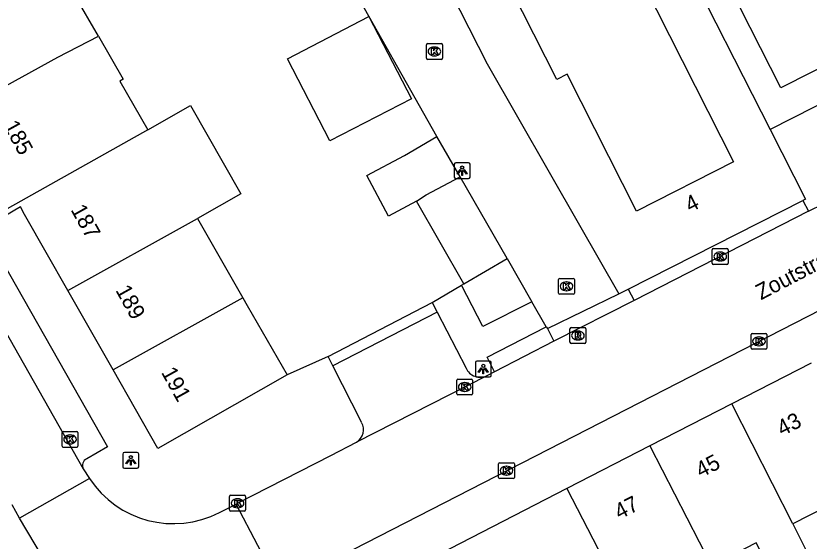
# Model space of a CAD drawing. Extents: x 159888 to 160757, y 384031 to 384746.
# Drawn here: x 160516.6 to 160566.6, y 384284.5 to 384317.7 of the extents above; entities that cross this region are included whole.
import ezdxf

# ---------------------------------------------------------------- set-up
doc = ezdxf.new("R2010")
doc.units = 0
for name, color, linetype in [('IMGEO_Kolk', 7, 'Continuous'), ('IMGEO_Lichtpunt', 7, 'Continuous'), ('IMGEO_Openbare_ruimte_label', 7, 'Continuous'), ('IMGEO_Pand', 7, 'Continuous'), ('IMGEO_Pand_nummerreeks', 7, 'Continuous'), ('IMGEO_Pand_vergunning_verleend', 7, 'Continuous'), ('IMGEO_Rijbaan_lokaal_open', 7, 'Continuous'), ('IMGEO_Rioolput', 7, 'Continuous'), ('IMGEO_Voetpad_open', 7, 'Continuous')]:
    doc.layers.add(name, color=color, linetype=linetype)

msp = doc.modelspace()

# ---------------------------------------------------------------- linework, layer by layer
at = {"layer": 'IMGEO_Kolk'}
for p, q in [((160542.439, 384314.986), (160542.439, 384315.838)), ((160542.514, 384315.912), (160543.366, 384315.912)), ((160543.44, 384315.838), (160543.44, 384314.986)), ((160542.927, 384315.692), (160542.952, 384315.692)), ((160543.366, 384314.912), (160542.514, 384314.912)), ((160542.95, 384315.132), (160542.925, 384315.132)), ((160560.457, 384302.058), (160560.457, 384302.91)), ((160560.532, 384302.984), (160561.384, 384302.984)), ((160560.945, 384302.764), (160560.97, 384302.764)), ((160561.458, 384302.91), (160561.458, 384302.058)), ((160560.968, 384302.204), (160560.943, 384302.204)), ((160561.384, 384301.984), (160560.532, 384301.984)), ((160550.767, 384300.18), (160550.767, 384301.032)), ((160550.842, 384301.106), (160551.694, 384301.106)), ((160551.255, 384300.886), (160551.28, 384300.886)), ((160551.768, 384301.032), (160551.768, 384300.18)), ((160551.278, 384300.326), (160551.253, 384300.326)), ((160551.694, 384300.106), (160550.842, 384300.106)), ((160562.901, 384296.709), (160562.901, 384297.561)), ((160562.976, 384297.635), (160563.828, 384297.635)), ((160563.389, 384297.415), (160563.414, 384297.415)), ((160563.902, 384297.561), (160563.902, 384296.709)), ((160563.412, 384296.855), (160563.387, 384296.855)), ((160563.828, 384296.635), (160562.976, 384296.635)), ((160544.424, 384294.757), (160545.276, 384294.757)), ((160544.349, 384293.831), (160544.349, 384294.683)), ((160544.837, 384294.537), (160544.862, 384294.537)), ((160545.35, 384294.683), (160545.35, 384293.831)), ((160545.276, 384293.757), (160544.424, 384293.757)), ((160544.86, 384293.977), (160544.835, 384293.977)), ((160519.466, 384290.526), (160519.466, 384291.378)), ((160519.541, 384291.452), (160520.393, 384291.452)), ((160519.954, 384291.232), (160519.979, 384291.232)), ((160520.467, 384291.378), (160520.467, 384290.526)), ((160520.393, 384290.452), (160519.541, 384290.452)), ((160519.977, 384290.672), (160519.952, 384290.672)), ((160546.984, 384288.558), (160546.984, 384289.41)), ((160547.059, 384289.484), (160547.911, 384289.484)), ((160547.472, 384289.264), (160547.497, 384289.264)), ((160547.985, 384289.41), (160547.985, 384288.558)), ((160547.495, 384288.704), (160547.47, 384288.704)), ((160547.911, 384288.484), (160547.059, 384288.484)), ((160530.028, 384286.502), (160530.028, 384287.354)), ((160530.103, 384287.428), (160530.955, 384287.428)), ((160530.516, 384287.208), (160530.541, 384287.208)), ((160531.029, 384287.354), (160531.029, 384286.502)), ((160530.955, 384286.428), (160530.103, 384286.428)), ((160530.539, 384286.648), (160530.514, 384286.648))]:
    msp.add_line(p, q, dxfattribs=at)
for points in [[(160542.439, 384314.986), (160542.439, 384315.838)], [(160542.514, 384315.912), (160543.366, 384315.912)], [(160543.44, 384315.838), (160543.44, 384314.986)], [(160542.76, 384315.612), (160542.883, 384315.612), (160542.883, 384315.461), (160543.013, 384315.612), (160543.177, 384315.612), (160543.031, 384315.461), (160543.184, 384315.212), (160543.032, 384315.212), (160542.947, 384315.376), (160542.883, 384315.309), (160542.883, 384315.212), (160542.76, 384315.212), (160542.76, 384315.612)], [(160543.366, 384314.912), (160542.514, 384314.912)], [(160560.457, 384302.058), (160560.457, 384302.91)], [(160560.532, 384302.984), (160561.384, 384302.984)], [(160561.458, 384302.91), (160561.458, 384302.058)], [(160560.778, 384302.684), (160560.901, 384302.684), (160560.901, 384302.533), (160561.031, 384302.684), (160561.195, 384302.684), (160561.049, 384302.533), (160561.202, 384302.284), (160561.05, 384302.284), (160560.965, 384302.448), (160560.901, 384302.381), (160560.901, 384302.284), (160560.778, 384302.284), (160560.778, 384302.684)], [(160561.384, 384301.984), (160560.532, 384301.984)], [(160550.767, 384300.18), (160550.767, 384301.032)], [(160550.842, 384301.106), (160551.694, 384301.106)], [(160551.088, 384300.806), (160551.211, 384300.806), (160551.211, 384300.655), (160551.341, 384300.806), (160551.505, 384300.806), (160551.359, 384300.655), (160551.512, 384300.406), (160551.36, 384300.406), (160551.275, 384300.57), (160551.211, 384300.503), (160551.211, 384300.406), (160551.088, 384300.406), (160551.088, 384300.806)], [(160551.768, 384301.032), (160551.768, 384300.18)], [(160551.694, 384300.106), (160550.842, 384300.106)], [(160562.901, 384296.709), (160562.901, 384297.561)], [(160562.976, 384297.635), (160563.828, 384297.635)], [(160563.222, 384297.335), (160563.345, 384297.335), (160563.345, 384297.184), (160563.475, 384297.335), (160563.639, 384297.335), (160563.493, 384297.184), (160563.646, 384296.935), (160563.494, 384296.935), (160563.409, 384297.099), (160563.345, 384297.032), (160563.345, 384296.935), (160563.222, 384296.935), (160563.222, 384297.335)], [(160563.902, 384297.561), (160563.902, 384296.709)], [(160563.828, 384296.635), (160562.976, 384296.635)], [(160544.424, 384294.757), (160545.276, 384294.757)], [(160544.349, 384293.831), (160544.349, 384294.683)], [(160544.67, 384294.457), (160544.793, 384294.457), (160544.793, 384294.306), (160544.923, 384294.457), (160545.087, 384294.457), (160544.941, 384294.306), (160545.094, 384294.057), (160544.942, 384294.057), (160544.857, 384294.221), (160544.793, 384294.154), (160544.793, 384294.057), (160544.67, 384294.057), (160544.67, 384294.457)], [(160545.35, 384294.683), (160545.35, 384293.831)], [(160545.276, 384293.757), (160544.424, 384293.757)], [(160519.466, 384290.526), (160519.466, 384291.378)], [(160519.541, 384291.452), (160520.393, 384291.452)], [(160520.467, 384291.378), (160520.467, 384290.526)], [(160519.787, 384291.152), (160519.91, 384291.152), (160519.91, 384291.001), (160520.04, 384291.152), (160520.204, 384291.152), (160520.058, 384291.001), (160520.211, 384290.752), (160520.059, 384290.752), (160519.974, 384290.916), (160519.91, 384290.849), (160519.91, 384290.752), (160519.787, 384290.752), (160519.787, 384291.152)], [(160520.393, 384290.452), (160519.541, 384290.452)], [(160546.984, 384288.558), (160546.984, 384289.41)], [(160547.059, 384289.484), (160547.911, 384289.484)], [(160547.985, 384289.41), (160547.985, 384288.558)], [(160547.305, 384289.184), (160547.428, 384289.184), (160547.428, 384289.033), (160547.558, 384289.184), (160547.722, 384289.184), (160547.576, 384289.033), (160547.729, 384288.784), (160547.577, 384288.784), (160547.492, 384288.948), (160547.428, 384288.881), (160547.428, 384288.784), (160547.305, 384288.784), (160547.305, 384289.184)], [(160547.911, 384288.484), (160547.059, 384288.484)], [(160530.028, 384286.502), (160530.028, 384287.354)], [(160530.103, 384287.428), (160530.955, 384287.428)], [(160531.029, 384287.354), (160531.029, 384286.502)], [(160530.349, 384287.128), (160530.472, 384287.128), (160530.472, 384286.977), (160530.602, 384287.128), (160530.766, 384287.128), (160530.62, 384286.977), (160530.773, 384286.728), (160530.621, 384286.728), (160530.536, 384286.892), (160530.472, 384286.825), (160530.472, 384286.728), (160530.349, 384286.728), (160530.349, 384287.128)], [(160530.955, 384286.428), (160530.103, 384286.428)]]:
    msp.add_lwpolyline(points, dxfattribs=at)
for centre, start, end in [((160542.516, 384315.836), 91.552, 178.448), ((160542.516, 384315.836), 91.552, 178.448), ((160543.364, 384315.836), 1.552, 88.448), ((160543.364, 384315.836), 1.552, 88.448), ((160542.516, 384314.988), 181.552, 268.448), ((160542.516, 384314.988), 181.552, 268.448), ((160543.364, 384314.988), 271.552, 358.448), ((160543.364, 384314.988), 271.552, 358.448), ((160560.534, 384302.908), 91.552, 178.448), ((160560.534, 384302.908), 91.552, 178.448), ((160561.382, 384302.908), 1.552, 88.448), ((160561.382, 384302.908), 1.552, 88.448), ((160560.534, 384302.06), 181.552, 268.448), ((160560.534, 384302.06), 181.552, 268.448), ((160561.382, 384302.06), 271.552, 358.448), ((160561.382, 384302.06), 271.552, 358.448), ((160550.844, 384301.03), 91.552, 178.448), ((160550.844, 384301.03), 91.552, 178.448), ((160551.692, 384301.03), 1.552, 88.448), ((160551.692, 384301.03), 1.552, 88.448), ((160550.844, 384300.182), 181.552, 268.448), ((160550.844, 384300.182), 181.552, 268.448), ((160551.692, 384300.182), 271.552, 358.448), ((160551.692, 384300.182), 271.552, 358.448), ((160562.978, 384297.559), 91.552, 178.448), ((160562.978, 384297.559), 91.552, 178.448), ((160563.826, 384297.559), 1.552, 88.448), ((160563.826, 384297.559), 1.552, 88.448), ((160562.978, 384296.711), 181.552, 268.448), ((160562.978, 384296.711), 181.552, 268.448), ((160563.826, 384296.711), 271.552, 358.448), ((160563.826, 384296.711), 271.552, 358.448), ((160544.426, 384294.681), 91.552, 178.448), ((160544.426, 384294.681), 91.552, 178.448), ((160545.274, 384294.681), 1.552, 88.448), ((160545.274, 384294.681), 1.552, 88.448), ((160544.426, 384293.833), 181.552, 268.448), ((160544.426, 384293.833), 181.552, 268.448), ((160545.274, 384293.833), 271.552, 358.448), ((160545.274, 384293.833), 271.552, 358.448), ((160519.543, 384291.376), 91.552, 178.448), ((160519.543, 384291.376), 91.552, 178.448), ((160520.391, 384291.376), 1.552, 88.448), ((160520.391, 384291.376), 1.552, 88.448), ((160519.543, 384290.528), 181.552, 268.448), ((160519.543, 384290.528), 181.552, 268.448), ((160520.391, 384290.528), 271.552, 358.448), ((160520.391, 384290.528), 271.552, 358.448), ((160547.061, 384289.408), 91.552, 178.448), ((160547.061, 384289.408), 91.552, 178.448), ((160547.909, 384289.408), 1.552, 88.448), ((160547.909, 384289.408), 1.552, 88.448), ((160547.061, 384288.56), 181.552, 268.448), ((160547.061, 384288.56), 181.552, 268.448), ((160547.909, 384288.56), 271.552, 358.448), ((160547.909, 384288.56), 271.552, 358.448), ((160530.105, 384287.352), 91.552, 178.448), ((160530.105, 384287.352), 91.552, 178.448), ((160530.953, 384287.352), 1.552, 88.448), ((160530.953, 384287.352), 1.552, 88.448), ((160530.105, 384286.504), 181.552, 268.448), ((160530.105, 384286.504), 181.552, 268.448), ((160530.953, 384286.504), 271.552, 358.448), ((160530.953, 384286.504), 271.552, 358.448)]:
    msp.add_arc(centre, 0.0765, start, end, dxfattribs=at)
for centre, major_axis, ratio, start_param, end_param in [((160542.926, 384315.412), (-0.387, 0.002), 0.722429, 4.712389, 7.853982), ((160542.951, 384315.412), (-0.39, 0.002), 0.717154, 1.570796, 4.712389), ((160560.944, 384302.484), (-0.387, 0.002), 0.722429, 4.712389, 7.853982), ((160560.969, 384302.484), (-0.39, 0.002), 0.717154, 1.570796, 4.712389), ((160551.254, 384300.606), (-0.387, 0.002), 0.722429, 4.712389, 7.853982), ((160551.279, 384300.606), (-0.39, 0.002), 0.717154, 1.570796, 4.712389), ((160563.388, 384297.135), (-0.387, 0.002), 0.722429, 4.712389, 7.853982), ((160563.413, 384297.135), (-0.39, 0.002), 0.717154, 1.570796, 4.712389), ((160544.836, 384294.257), (-0.387, 0.002), 0.722429, 4.712389, 7.853982), ((160544.861, 384294.257), (-0.39, 0.002), 0.717154, 1.570796, 4.712389), ((160519.953, 384290.952), (-0.387, 0.002), 0.722429, 4.712389, 7.853982), ((160519.978, 384290.952), (-0.39, 0.002), 0.717154, 1.570796, 4.712389), ((160547.471, 384288.984), (-0.387, 0.002), 0.722429, 4.712389, 7.853982), ((160547.496, 384288.984), (-0.39, 0.002), 0.717154, 1.570796, 4.712389), ((160530.515, 384286.928), (-0.387, 0.002), 0.722429, 4.712389, 7.853982), ((160530.54, 384286.928), (-0.39, 0.002), 0.717154, 1.570796, 4.712389)]:
    msp.add_ellipse(centre, major_axis=major_axis, ratio=ratio, start_param=start_param, end_param=end_param, dxfattribs=at)
at = {"layer": 'IMGEO_Lichtpunt'}
for p, q in [((160544.191, 384308.297), (160544.191, 384307.49)), ((160544.191, 384308.297), (160544.191, 384307.49)), ((160545.093, 384308.392), (160544.285, 384308.392)), ((160545.093, 384308.392), (160544.285, 384308.392)), ((160545.187, 384307.49), (160545.187, 384308.297)), ((160545.187, 384307.49), (160545.187, 384308.297)), ((160544.285, 384307.396), (160545.093, 384307.396)), ((160544.285, 384307.396), (160545.093, 384307.396)), ((160545.52, 384295.792), (160545.52, 384294.985)), ((160545.52, 384295.792), (160545.52, 384294.985)), ((160546.422, 384295.887), (160545.614, 384295.887)), ((160546.422, 384295.887), (160545.614, 384295.887)), ((160546.516, 384294.985), (160546.516, 384295.792)), ((160546.516, 384294.985), (160546.516, 384295.792)), ((160545.614, 384294.891), (160546.422, 384294.891)), ((160545.614, 384294.891), (160546.422, 384294.891)), ((160523.299, 384290.032), (160523.299, 384289.225)), ((160523.299, 384290.032), (160523.299, 384289.225)), ((160524.201, 384290.127), (160523.393, 384290.127)), ((160524.201, 384290.127), (160523.393, 384290.127)), ((160524.295, 384289.225), (160524.295, 384290.032)), ((160524.295, 384289.225), (160524.295, 384290.032)), ((160523.393, 384289.131), (160524.201, 384289.131)), ((160523.393, 384289.131), (160524.201, 384289.131))]:
    msp.add_line(p, q, dxfattribs=at)
for points in [[(160544.565, 384307.961), (160544.604, 384307.933), (160544.416, 384307.671), (160544.378, 384307.698), (160544.565, 384307.961)], [(160544.667, 384307.913), (160544.714, 384307.913), (160544.714, 384307.591), (160544.667, 384307.591), (160544.667, 384307.913)], [(160544.777, 384307.933), (160544.815, 384307.96), (160545.002, 384307.698), (160544.963, 384307.67), (160544.777, 384307.933)], [(160545.894, 384295.456), (160545.933, 384295.428), (160545.745, 384295.166), (160545.707, 384295.193), (160545.894, 384295.456)], [(160545.996, 384295.408), (160546.043, 384295.408), (160546.043, 384295.086), (160545.996, 384295.086), (160545.996, 384295.408)], [(160546.106, 384295.428), (160546.144, 384295.455), (160546.331, 384295.193), (160546.292, 384295.165), (160546.106, 384295.428)], [(160523.673, 384289.696), (160523.712, 384289.668), (160523.524, 384289.406), (160523.486, 384289.433), (160523.673, 384289.696)], [(160523.885, 384289.668), (160523.923, 384289.695), (160524.11, 384289.433), (160524.071, 384289.405), (160523.885, 384289.668)], [(160523.775, 384289.648), (160523.822, 384289.648), (160523.822, 384289.326), (160523.775, 384289.326), (160523.775, 384289.648)]]:
    msp.add_lwpolyline(points, dxfattribs=at)
for centre in [(160544.69, 384308.095), (160546.019, 384295.59), (160523.798, 384289.83)]:
    msp.add_circle(centre, 0.0994, dxfattribs=at)
for centre, start, end in [((160544.285, 384308.297), 90, 180), ((160544.285, 384308.297), 90, 180), ((160545.093, 384308.297), 0, 90), ((160545.093, 384308.297), 0, 90), ((160544.285, 384307.49), 180, 270), ((160544.285, 384307.49), 180, 270), ((160545.093, 384307.49), 270, 0), ((160545.093, 384307.49), 270, 360), ((160545.614, 384295.792), 90, 180), ((160545.614, 384295.792), 90, 180), ((160546.422, 384295.792), 0, 90), ((160546.422, 384295.792), 0, 90), ((160545.614, 384294.985), 180, 270), ((160545.614, 384294.985), 180, 270), ((160546.422, 384294.985), 270, 0), ((160546.422, 384294.985), 270, 360), ((160523.393, 384290.032), 90, 180), ((160523.393, 384290.032), 90, 180), ((160524.201, 384290.032), 0, 90), ((160524.201, 384290.032), 0, 90), ((160523.393, 384289.225), 180, 270), ((160523.393, 384289.225), 180, 270), ((160524.201, 384289.225), 270, 0), ((160524.201, 384289.225), 270, 360)]:
    msp.add_arc(centre, 0.0946, start, end, dxfattribs=at)
at = {"layer": 'IMGEO_Pand'}
for points in [[(160548.767, 384340.417), (160548.143, 384341.701), (160568.09, 384352.422), (160574.55, 384342.177), (160585.604, 384324.648), (160588.311, 384320.443), (160583.665, 384318.082), (160582.016, 384321.325), (160580.788, 384320.701), (160581.061, 384320.164), (160579.931, 384319.59), (160579.619, 384320.206), (160574.426, 384317.567), (160575.166, 384316.112), (160564.1, 384310.488)], [(160548.767, 384340.417), (160548.858, 384340.463), (160553.091, 384332.138), (160555.55, 384327.303), (160558.407, 384321.685), (160564.1, 384310.488)], [(160535.033, 384333.437), (160543.096, 384320.156), (160543.393, 384320.307), (160546.274, 384314.638), (160552.084, 384304.47), (160554.565, 384300.129)], [(160521.765, 384316.368), (160520.274, 384318.967), (160520.068, 384318.849), (160518.233, 384322.047), (160516.17, 384320.857), (160515.915, 384321.301), (160513.524, 384319.928), (160509.76, 384317.924)], [(160538.814, 384317.617), (160541.492, 384312.435), (160536.346, 384309.775), (160533.668, 384314.957), (160538.814, 384317.617)], [(160512.421, 384311.338), (160519.191, 384315.055), (160521.765, 384316.368)], [(160521.765, 384316.368), (160523.319, 384313.661), (160523.113, 384313.543), (160524.87, 384310.48)], [(160524.87, 384310.48), (160527.566, 384312.015), (160530.739, 384306.445), (160528.008, 384304.89)], [(160524.87, 384310.48), (160515.66, 384305.306)], [(160564.1, 384310.488), (160566.326, 384306.106), (160566.162, 384306.023)], [(160541.82, 384305.981), (160540.039, 384305.037), (160538.682, 384307.598), (160541.063, 384308.86), (160543.1, 384310.052)], [(160544.563, 384307.504), (160543.1, 384310.052)], [(160541.82, 384305.981), (160542.425, 384306.371), (160544.563, 384307.504)], [(160547.519, 384302.353), (160544.563, 384307.504)], [(160544.79, 384300.753), (160541.82, 384305.981)], [(160555.152, 384300.427), (160566.162, 384306.023)], [(160519.831, 384300.342), (160517.105, 384305.128), (160516.833, 384305.606), (160515.819, 384305.009), (160515.66, 384305.306)], [(160519.831, 384300.342), (160528.008, 384304.89)], [(160528.008, 384304.89), (160530.86, 384299.884)], [(160544.79, 384300.753), (160547.519, 384302.353)], [(160522.681, 384295.336), (160519.831, 384300.342)], [(160554.565, 384300.129), (160555.152, 384300.427)], [(160530.86, 384299.884), (160522.681, 384295.336)], [(160530.86, 384299.884), (160531.135, 384299.401), (160533.646, 384295.03)], [(160566.688, 384295.761), (160561.699, 384293.201)], [(160533.646, 384295.03), (160525.5, 384290.386), (160522.681, 384295.336)], [(160561.699, 384293.201), (160556.531, 384290.55)], [(160565.536, 384285.62), (160561.699, 384293.201)], [(160556.531, 384290.55), (160551.279, 384287.856)], [(160556.531, 384290.55), (160560.401, 384282.978)], [(160570.633, 384288.242), (160565.536, 384285.62)], [(160551.279, 384287.856), (160553.584, 384283.42), (160555.203, 384280.304)], [(160565.536, 384285.62), (160566.384, 384283.945), (160564.075, 384282.776), (160563.235, 384284.436), (160560.401, 384282.978)]]:
    msp.add_lwpolyline(points, dxfattribs=at)
at = {"layer": 'IMGEO_Pand_vergunning_verleend'}
msp.add_lwpolyline([(160541.273, 384332.177), (160556.824, 384340.057), (160552.227, 384349.128), (160561.67, 384353.913), (160569.365, 384338.725), (160570.851, 384339.478), (160580.24, 384320.948), (160564.785, 384313.117), (160561.568, 384319.466), (160570.497, 384323.991), (160564.463, 384335.899), (160551.281, 384329.219), (160561.805, 384308.451), (160555.684, 384305.35), (160551.316, 384313.97), (160550.665, 384313.64), (160541.273, 384332.177)], dxfattribs=at)
at = {"layer": 'IMGEO_Rijbaan_lokaal_open'}
for points in [[(160543.1, 384310.052), (160531.789, 384330.089)], [(160566.53, 384305.339), (160567.462, 384305.807)], [(160533.164, 384281.656), (160533.808, 384281.997), (160534.575, 384282.359), (160579.578, 384305.42)], [(160566.53, 384305.339), (160555.538, 384299.708)], [(160512.39, 384303.911), (160520.799, 384289.095)], [(160547.519, 384302.353), (160549.071, 384299.635)], [(160550.066, 384297.935), (160554.565, 384300.129)], [(160555.538, 384299.708), (160550.478, 384297.137)], [(160549.994, 384298.058), (160549.071, 384299.635)], [(160549.994, 384298.058), (160550.066, 384297.935)], [(160550.478, 384297.137), (160546.731, 384295.217)], [(160546.731, 384295.217), (160546.235, 384294.964)], [(160546.235, 384294.964), (160538.022, 384290.775)], [(160530.447, 384286.864), (160530.529, 384286.928), (160536.409, 384289.932), (160538.022, 384290.775)], [(160520.799, 384289.095), (160521.189, 384288.49)], [(160521.189, 384288.49), (160516.788, 384285.989)], [(160516.788, 384285.989), (160516.314, 384286.833)], [(160529.391, 384286.344), (160530.447, 384286.864)], [(160533.164, 384281.656), (160530.447, 384286.864)], [(160519.864, 384280.79), (160516.788, 384285.989)]]:
    msp.add_lwpolyline(points, dxfattribs=at)
msp.add_arc((160526.486, 384291.989), 6.348, 213.4432, 297.232, dxfattribs=at)
at = {"layer": 'IMGEO_Rioolput'}
for p, q in [((160551.486, 384297.076), (160551.486, 384297.928)), ((160551.561, 384298.002), (160552.413, 384298.002)), ((160551.974, 384297.782), (160551.999, 384297.782)), ((160552.487, 384297.928), (160552.487, 384297.076)), ((160551.997, 384297.222), (160551.972, 384297.222)), ((160552.413, 384297.002), (160551.561, 384297.002))]:
    msp.add_line(p, q, dxfattribs=at)
for points in [[(160551.486, 384297.076), (160551.486, 384297.928)], [(160551.561, 384298.002), (160552.413, 384298.002)], [(160552.075, 384297.7), (160551.823, 384297.702), (160551.823, 384297.302)], [(160552.487, 384297.928), (160552.487, 384297.076)], [(160551.823, 384297.302), (160551.947, 384297.302), (160551.947, 384297.464), (160551.958, 384297.464)], [(160552.001, 384297.621), (160551.947, 384297.621), (160551.947, 384297.54)], [(160551.947, 384297.54), (160551.999, 384297.54)], [(160552.005, 384297.435), (160552.076, 384297.302), (160552.216, 384297.302), (160552.151, 384297.428)], [(160552.413, 384297.002), (160551.561, 384297.002)]]:
    msp.add_lwpolyline(points, dxfattribs=at)
for centre, radius, start, end in [((160551.563, 384297.926), 0.0765, 91.552, 178.448), ((160551.563, 384297.926), 0.0765, 91.552, 178.448), ((160552.074, 384297.59), 0.109, 350.3612, 89.416), ((160552.411, 384297.926), 0.0765, 1.552, 88.448), ((160552.411, 384297.926), 0.0765, 1.552, 88.448), ((160551.957, 384297.411), 0.0533, 26.0293, 88.6989), ((160551.983, 384297.729), 0.19, 274.7715, 282.9687), ((160552.007, 384297.525), 0.0964, 77.0061, 93.1865), ((160552.021, 384297.582), 0.0378, 276.6634, 79.6772), ((160552.072, 384297.59), 0.112, 277.5842, 350.9817), ((160552.056, 384297.375), 0.108, 29.5134, 73.7905), ((160551.563, 384297.078), 0.0765, 181.552, 268.448), ((160551.563, 384297.078), 0.0765, 181.552, 268.448), ((160552.411, 384297.078), 0.0765, 271.552, 358.448), ((160552.411, 384297.078), 0.0765, 271.552, 358.448)]:
    msp.add_arc(centre, radius, start, end, dxfattribs=at)
for centre, major_axis, ratio, start_param, end_param in [((160551.973, 384297.502), (-0.387, 0.002), 0.722429, 4.712389, 7.853982), ((160551.998, 384297.502), (-0.39, 0.002), 0.717154, 1.570796, 4.712389)]:
    msp.add_ellipse(centre, major_axis=major_axis, ratio=ratio, start_param=start_param, end_param=end_param, dxfattribs=at)
at = {"layer": 'IMGEO_Voetpad_open'}
for points in [[(160566.162, 384306.023), (160566.53, 384305.339)], [(160514.368, 384304.478), (160522.325, 384290.477), (160521.016, 384289.724)], [(160544.644, 384300.668), (160544.79, 384300.753)], [(160542.794, 384299.585), (160544.644, 384300.668)], [(160549.071, 384299.635), (160545.992, 384298.061), (160544.644, 384300.668)], [(160555.152, 384300.427), (160555.538, 384299.708)], [(160536.236, 384296.185), (160542.794, 384299.585)], [(160542.794, 384299.585), (160543.107, 384298.98)], [(160543.107, 384298.98), (160536.542, 384295.581)], [(160543.107, 384298.98), (160544.935, 384295.447)], [(160546.731, 384295.217), (160546.257, 384296.143), (160549.994, 384298.058)], [(160550.066, 384297.935), (160550.478, 384297.137)], [(160536.236, 384296.185), (160533.646, 384295.03)], [(160536.542, 384295.581), (160536.236, 384296.185)], [(160538.343, 384292.029), (160536.542, 384295.581)], [(160551.279, 384287.856), (160533.88, 384278.879)]]:
    msp.add_lwpolyline(points, dxfattribs=at)
for centre, radius, start, end in [((160545.819, 384295.835), 0.965, 203.6966, 295.5395), ((160537.541, 384291.566), 0.926, 301.3155, 29.9679), ((160521.209, 384289.306), 0.461, 114.7287, 207.2032)]:
    msp.add_arc(centre, radius, start, end, dxfattribs=at)

# ---------------------------------------------------------------- texts
at = {"layer": 'IMGEO_Openbare_ruimte_label'}
msp.add_text('Zoutstraat', height=1, rotation=27.6411, dxfattribs=at).set_placement((160563.526, 384299.718))
at = {"layer": 'IMGEO_Pand_nummerreeks'}
for s, rotation, p in [('185', 298.7623, (160515.738, 384310.739)), ('4', 26.9399, (160559.059, 384305.24)), ('187', 299.0831, (160519.984, 384305.438)), ('189', 299.0831, (160522.808, 384300.361)), ('191', 299.0831, (160525.687, 384295.184)), ('43', 27.1573, (160564.857, 384291.135)), ('45', 27.1582, (160559.73, 384288.505)), ('47', 27.1573, (160554.604, 384285.876))]:
    msp.add_text(s, height=1, rotation=rotation, dxfattribs=at).set_placement(p)

doc.saveas('drawing.dxf')
